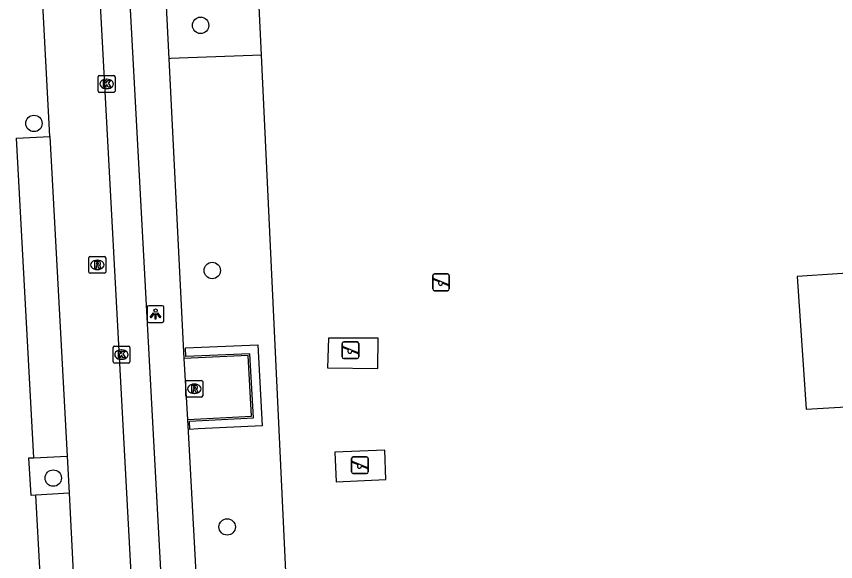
# Model space of a CAD drawing. Extents: x 158087 to 159494, y 382905 to 383981.
# Drawn here: x 158670.12 to 158718.97, y 383460.29 to 383492.81 of the extents above; entities that cross this region are included whole.
import ezdxf

# ---------------------------------------------------------------- set-up
doc = ezdxf.new("R2010")
doc.units = 0
for name, color, linetype in [('IMGEO_Boom', 7, 'Continuous'), ('IMGEO_Groenvoorziening', 7, 'Continuous'), ('IMGEO_Haag', 7, 'Continuous'), ('IMGEO_Hek', 7, 'Continuous'), ('IMGEO_Kolk', 7, 'Continuous'), ('IMGEO_Lichtpunt', 7, 'Continuous'), ('IMGEO_Parkeervlak_open', 7, 'Continuous'), ('IMGEO_Rijbaan_lokaal_open', 7, 'Continuous'), ('IMGEO_Rioolput', 7, 'Continuous'), ('IMGEO_Speelvoorziening', 7, 'Continuous'), ('IMGEO_Voetpad_open', 7, 'Continuous')]:
    doc.layers.add(name, color=color, linetype=linetype)

msp = doc.modelspace()

# ---------------------------------------------------------------- linework, layer by layer
at = {"layer": 'IMGEO_Boom'}
for centre in [(158681.105, 383492.279), (158671.166, 383486.427), (158681.798, 383477.654), (158672.316, 383465.269), (158682.689, 383462.359)]:
    msp.add_circle(centre, 0.489, dxfattribs=at)
at = {"layer": 'IMGEO_Groenvoorziening'}
for points in [[(158684.731, 383490.506), (158683.965, 383506.714), (158692.273, 383513.247), (158691.131, 383514.699)], [(158684.731, 383490.506), (158679.835, 383490.315), (158679.335, 383490.295), (158679.235, 383490.291)], [(158686.843, 383445.786), (158684.731, 383490.506)], [(158723.901, 383477.769), (158716.678, 383477.3), (158717.217, 383469.384), (158724.35, 383469.797), (158723.901, 383477.769)], [(158691.695, 383473.615), (158688.723, 383473.627), (158688.676, 383471.842), (158691.681, 383471.808), (158691.695, 383473.615)], [(158692.098, 383466.941), (158689.109, 383466.827), (158689.188, 383465.054), (158692.145, 383465.178), (158692.098, 383466.941)]]:
    msp.add_lwpolyline(points, dxfattribs=at)
at = {"layer": 'IMGEO_Haag'}
msp.add_lwpolyline([(158680.966, 383468.2), (158680.465, 383468.173), (158680.439, 383468.675), (158684.253, 383468.862), (158684.045, 383472.693), (158680.228, 383472.517), (158680.202, 383473.035), (158684.517, 383473.215), (158684.779, 383468.387), (158680.966, 383468.2)], dxfattribs=at)
at = {"layer": 'IMGEO_Hek'}
msp.add_lwpolyline([(158721.882, 383536.526), (158722.472, 383536.99), (158728.916, 383528.2), (158730.109, 383503.121), (158730.202, 383501.168), (158730.631, 383492.144), (158730.95, 383485.444), (158733.043, 383446.788), (158734.075, 383427.729), (158734.64, 383417.304), (158721.269, 383421.648), (158719.842, 383422.111), (158718.224, 383422.637), (158687.459, 383432.748), (158686.843, 383445.786), (158684.731, 383490.506), (158683.965, 383506.714), (158692.273, 383513.247), (158691.131, 383514.699)], dxfattribs=at)
at = {"layer": 'IMGEO_Kolk'}
for p, q in [((158675.001, 383488.357), (158675.001, 383489.209)), ((158675.076, 383489.283), (158675.928, 383489.283)), ((158676.002, 383489.209), (158676.002, 383488.357)), ((158675.489, 383489.063), (158675.514, 383489.063)), ((158675.928, 383488.283), (158675.076, 383488.283)), ((158675.512, 383488.503), (158675.487, 383488.503)), ((158675.885, 383472.21), (158675.885, 383473.062)), ((158675.96, 383473.136), (158676.812, 383473.136)), ((158676.886, 383473.062), (158676.886, 383472.21)), ((158676.373, 383472.916), (158676.398, 383472.916)), ((158676.812, 383472.136), (158675.96, 383472.136)), ((158676.396, 383472.356), (158676.371, 383472.356))]:
    msp.add_line(p, q, dxfattribs=at)
for points in [[(158675.001, 383488.357), (158675.001, 383489.209)], [(158675.076, 383489.283), (158675.928, 383489.283)], [(158676.002, 383489.209), (158676.002, 383488.357)], [(158675.322, 383488.983), (158675.445, 383488.983), (158675.445, 383488.832), (158675.575, 383488.983), (158675.739, 383488.983), (158675.593, 383488.832), (158675.746, 383488.583), (158675.594, 383488.583), (158675.509, 383488.747), (158675.445, 383488.68), (158675.445, 383488.583), (158675.322, 383488.583), (158675.322, 383488.983)], [(158675.928, 383488.283), (158675.076, 383488.283)], [(158675.885, 383472.21), (158675.885, 383473.062)], [(158675.96, 383473.136), (158676.812, 383473.136)], [(158676.886, 383473.062), (158676.886, 383472.21)], [(158676.206, 383472.836), (158676.329, 383472.836), (158676.329, 383472.685), (158676.459, 383472.836), (158676.623, 383472.836), (158676.477, 383472.685), (158676.63, 383472.436), (158676.478, 383472.436), (158676.393, 383472.6), (158676.329, 383472.533), (158676.329, 383472.436), (158676.206, 383472.436), (158676.206, 383472.836)], [(158676.812, 383472.136), (158675.96, 383472.136)]]:
    msp.add_lwpolyline(points, dxfattribs=at)
for centre, start, end in [((158675.078, 383489.207), 91.552, 178.448), ((158675.078, 383489.207), 91.552, 178.448), ((158675.926, 383489.207), 1.552, 88.448), ((158675.926, 383489.207), 1.552, 88.448), ((158675.078, 383488.359), 181.552, 268.448), ((158675.078, 383488.359), 181.552, 268.448), ((158675.926, 383488.359), 271.552, 358.448), ((158675.926, 383488.359), 271.552, 358.448), ((158675.962, 383473.06), 91.552, 178.448), ((158675.962, 383473.06), 91.552, 178.448), ((158676.81, 383473.06), 1.552, 88.448), ((158676.81, 383473.06), 1.552, 88.448), ((158675.962, 383472.212), 181.552, 268.448), ((158675.962, 383472.212), 181.552, 268.448), ((158676.81, 383472.212), 271.552, 358.448), ((158676.81, 383472.212), 271.552, 358.448)]:
    msp.add_arc(centre, 0.0765, start, end, dxfattribs=at)
for centre, major_axis, ratio, start_param, end_param in [((158675.488, 383488.783), (-0.387, 0.002), 0.722429, 4.712389, 7.853982), ((158675.513, 383488.783), (-0.39, 0.002), 0.717154, 1.570796, 4.712389), ((158676.372, 383472.636), (-0.387, 0.002), 0.722429, 4.712389, 7.853982), ((158676.397, 383472.636), (-0.39, 0.002), 0.717154, 1.570796, 4.712389)]:
    msp.add_ellipse(centre, major_axis=major_axis, ratio=ratio, start_param=start_param, end_param=end_param, dxfattribs=at)
at = {"layer": 'IMGEO_Lichtpunt'}
for p, q in [((158677.918, 383475.461), (158677.918, 383474.654)), ((158677.918, 383475.461), (158677.918, 383474.654)), ((158678.82, 383475.556), (158678.012, 383475.556)), ((158678.82, 383475.556), (158678.012, 383475.556)), ((158678.914, 383474.654), (158678.914, 383475.461)), ((158678.914, 383474.654), (158678.914, 383475.461)), ((158678.012, 383474.56), (158678.82, 383474.56)), ((158678.012, 383474.56), (158678.82, 383474.56))]:
    msp.add_line(p, q, dxfattribs=at)
for points in [[(158678.292, 383475.125), (158678.331, 383475.097), (158678.143, 383474.835), (158678.105, 383474.862), (158678.292, 383475.125)], [(158678.394, 383475.077), (158678.441, 383475.077), (158678.441, 383474.755), (158678.394, 383474.755), (158678.394, 383475.077)], [(158678.504, 383475.097), (158678.542, 383475.124), (158678.729, 383474.862), (158678.69, 383474.834), (158678.504, 383475.097)]]:
    msp.add_lwpolyline(points, dxfattribs=at)
msp.add_circle((158678.417, 383475.259), 0.0994, dxfattribs=at)
for centre, start, end in [((158678.012, 383475.461), 90, 180), ((158678.012, 383475.461), 90, 180), ((158678.82, 383475.461), 0, 90), ((158678.82, 383475.461), 0, 90), ((158678.012, 383474.654), 180, 270), ((158678.012, 383474.654), 180, 270), ((158678.82, 383474.654), 270, 0), ((158678.82, 383474.654), 270, 360)]:
    msp.add_arc(centre, 0.0946, start, end, dxfattribs=at)
at = {"layer": 'IMGEO_Parkeervlak_open'}
for points in [[(158671.151, 383466.481), (158673.142, 383466.585)], [(158673.264, 383464.371), (158671.28, 383464.247)]]:
    msp.add_lwpolyline(points, dxfattribs=at)
at = {"layer": 'IMGEO_Rijbaan_lokaal_open'}
for points in [[(158674.312, 383508.257), (158677.437, 383450.382)], [(158672.118, 383485.65), (158671.633, 383494.676)], [(158672.118, 383485.65), (158673.142, 383466.585)], [(158673.142, 383466.585), (158673.264, 383464.371)], [(158673.264, 383464.371), (158673.5, 383459.634)]]:
    msp.add_lwpolyline(points, dxfattribs=at)
at = {"layer": 'IMGEO_Rioolput'}
for p, q in [((158674.444, 383477.564), (158674.444, 383478.416)), ((158674.519, 383478.49), (158675.371, 383478.49)), ((158675.445, 383478.416), (158675.445, 383477.564)), ((158674.932, 383478.27), (158674.957, 383478.27)), ((158675.371, 383477.49), (158674.519, 383477.49)), ((158674.955, 383477.71), (158674.93, 383477.71)), ((158680.304, 383471.099), (158681.156, 383471.099)), ((158680.229, 383470.173), (158680.229, 383471.025)), ((158680.717, 383470.879), (158680.742, 383470.879)), ((158681.23, 383471.025), (158681.23, 383470.173)), ((158681.156, 383470.099), (158680.304, 383470.099)), ((158680.74, 383470.319), (158680.715, 383470.319))]:
    msp.add_line(p, q, dxfattribs=at)
for points in [[(158674.444, 383477.564), (158674.444, 383478.416)], [(158674.519, 383478.49), (158675.371, 383478.49)], [(158675.445, 383478.416), (158675.445, 383477.564)], [(158675.033, 383478.188), (158674.781, 383478.19), (158674.781, 383477.79)], [(158674.781, 383477.79), (158674.905, 383477.79), (158674.905, 383477.952), (158674.916, 383477.952)], [(158674.959, 383478.109), (158674.905, 383478.109), (158674.905, 383478.028)], [(158674.905, 383478.028), (158674.957, 383478.028)], [(158674.963, 383477.923), (158675.034, 383477.79), (158675.174, 383477.79), (158675.109, 383477.916)], [(158675.371, 383477.49), (158674.519, 383477.49)], [(158680.304, 383471.099), (158681.156, 383471.099)], [(158680.229, 383470.173), (158680.229, 383471.025)], [(158680.818, 383470.797), (158680.566, 383470.799), (158680.566, 383470.399)], [(158680.566, 383470.399), (158680.69, 383470.399), (158680.69, 383470.561), (158680.701, 383470.561)], [(158680.744, 383470.718), (158680.69, 383470.718), (158680.69, 383470.637)], [(158680.69, 383470.637), (158680.742, 383470.637)], [(158681.23, 383471.025), (158681.23, 383470.173)], [(158681.156, 383470.099), (158680.304, 383470.099)], [(158680.748, 383470.532), (158680.819, 383470.399), (158680.959, 383470.399), (158680.894, 383470.525)]]:
    msp.add_lwpolyline(points, dxfattribs=at)
for centre, radius, start, end in [((158674.521, 383478.414), 0.0765, 91.552, 178.448), ((158674.521, 383478.414), 0.0765, 91.552, 178.448), ((158675.369, 383478.414), 0.0765, 1.552, 88.448), ((158675.369, 383478.414), 0.0765, 1.552, 88.448), ((158674.915, 383477.899), 0.0533, 26.0293, 88.6989), ((158674.941, 383478.217), 0.19, 274.7715, 282.9687), ((158674.965, 383478.013), 0.0964, 77.0061, 93.1865), ((158674.979, 383478.07), 0.0378, 276.6634, 79.6772), ((158675.032, 383478.078), 0.109, 350.3612, 89.416), ((158675.03, 383478.078), 0.112, 277.5842, 350.9817), ((158675.014, 383477.863), 0.108, 29.5134, 73.7905), ((158674.521, 383477.566), 0.0765, 181.552, 268.448), ((158674.521, 383477.566), 0.0765, 181.552, 268.448), ((158675.369, 383477.566), 0.0765, 271.552, 358.448), ((158675.369, 383477.566), 0.0765, 271.552, 358.448), ((158680.306, 383471.023), 0.0765, 91.552, 178.448), ((158680.306, 383471.023), 0.0765, 91.552, 178.448), ((158681.154, 383471.023), 0.0765, 1.552, 88.448), ((158681.154, 383471.023), 0.0765, 1.552, 88.448), ((158680.7, 383470.508), 0.0533, 26.0293, 88.6989), ((158680.726, 383470.826), 0.19, 274.7715, 282.9687), ((158680.75, 383470.622), 0.0964, 77.0061, 93.1865), ((158680.764, 383470.679), 0.0378, 276.6634, 79.6772), ((158680.817, 383470.687), 0.109, 350.3612, 89.416), ((158680.815, 383470.687), 0.112, 277.5842, 350.9817), ((158680.799, 383470.472), 0.108, 29.5134, 73.7905), ((158680.306, 383470.175), 0.0765, 181.552, 268.448), ((158680.306, 383470.175), 0.0765, 181.552, 268.448), ((158681.154, 383470.175), 0.0765, 271.552, 358.448), ((158681.154, 383470.175), 0.0765, 271.552, 358.448)]:
    msp.add_arc(centre, radius, start, end, dxfattribs=at)
for centre, major_axis, ratio, start_param, end_param in [((158674.931, 383477.99), (-0.387, 0.002), 0.722429, 4.712389, 7.853982), ((158674.956, 383477.99), (-0.39, 0.002), 0.717154, 1.570796, 4.712389), ((158680.716, 383470.599), (-0.387, 0.002), 0.722429, 4.712389, 7.853982), ((158680.741, 383470.599), (-0.39, 0.002), 0.717154, 1.570796, 4.712389)]:
    msp.add_ellipse(centre, major_axis=major_axis, ratio=ratio, start_param=start_param, end_param=end_param, dxfattribs=at)
at = {"layer": 'IMGEO_Speelvoorziening'}
for p, q in [((158695.047, 383477.452), (158695.837, 383477.452)), ((158695.837, 383477.452), (158695.047, 383477.452)), ((158694.947, 383476.552), (158694.947, 383477.352)), ((158694.947, 383477.352), (158694.947, 383476.552)), ((158695.33, 383476.98), (158694.991, 383477.117)), ((158695.016, 383477.177), (158695.892, 383476.824)), ((158695.937, 383477.352), (158695.937, 383476.552)), ((158695.937, 383476.552), (158695.937, 383477.352)), ((158695.837, 383476.452), (158695.047, 383476.452)), ((158695.047, 383476.452), (158695.837, 383476.452)), ((158695.868, 383476.764), (158695.528, 383476.901)), ((158689.542, 383472.499), (158689.542, 383473.299)), ((158689.542, 383473.299), (158689.542, 383472.499)), ((158689.925, 383472.927), (158689.586, 383473.064)), ((158689.611, 383473.124), (158690.487, 383472.771)), ((158689.642, 383473.399), (158690.432, 383473.399)), ((158690.432, 383473.399), (158689.642, 383473.399)), ((158690.532, 383473.299), (158690.532, 383472.499)), ((158690.532, 383472.499), (158690.532, 383473.299)), ((158690.463, 383472.711), (158690.123, 383472.848)), ((158690.432, 383472.399), (158689.642, 383472.399)), ((158689.642, 383472.399), (158690.432, 383472.399)), ((158690.111, 383465.636), (158690.111, 383466.436)), ((158690.111, 383466.436), (158690.111, 383465.636)), ((158690.494, 383466.064), (158690.155, 383466.201)), ((158690.18, 383466.261), (158691.056, 383465.908)), ((158690.211, 383466.536), (158691.001, 383466.536)), ((158691.001, 383466.536), (158690.211, 383466.536)), ((158691.101, 383466.436), (158691.101, 383465.636)), ((158691.101, 383465.636), (158691.101, 383466.436)), ((158691.032, 383465.848), (158690.692, 383465.985)), ((158691.001, 383465.536), (158690.211, 383465.536)), ((158690.211, 383465.536), (158691.001, 383465.536))]:
    msp.add_line(p, q, dxfattribs=at)
for centre, radius, start, end in [((158695.047, 383477.352), 0.1, 90, 180), ((158695.047, 383477.352), 0.1, 90, 180), ((158695.837, 383477.352), 0.1, 0, 90), ((158695.837, 383477.352), 0.1, 360, 90), ((158695.004, 383477.147), 0.0327, 68.078, 248.078), ((158695.409, 383476.89), 0.12, 130.9928, 5.1632), ((158695.047, 383476.552), 0.1, 180, 270), ((158695.047, 383476.552), 0.1, 180, 270), ((158695.837, 383476.552), 0.1, 270, 0), ((158695.837, 383476.552), 0.1, 270, 0), ((158695.88, 383476.794), 0.0327, 248.078, 68.078), ((158689.642, 383473.299), 0.1, 90, 180), ((158689.642, 383473.299), 0.1, 90, 180), ((158689.599, 383473.094), 0.0327, 68.078, 248.078), ((158690.432, 383473.299), 0.1, 0, 90), ((158690.432, 383473.299), 0.1, 360, 90), ((158690.004, 383472.837), 0.12, 130.9928, 5.1632), ((158690.475, 383472.741), 0.0327, 248.078, 68.078), ((158689.642, 383472.499), 0.1, 180, 270), ((158689.642, 383472.499), 0.1, 180, 270), ((158690.432, 383472.499), 0.1, 270, 0), ((158690.432, 383472.499), 0.1, 270, 0), ((158690.211, 383466.436), 0.1, 90, 180), ((158690.211, 383466.436), 0.1, 90, 180), ((158690.168, 383466.231), 0.0327, 68.078, 248.078), ((158691.001, 383466.436), 0.1, 0, 90), ((158691.001, 383466.436), 0.1, 360, 90), ((158690.573, 383465.974), 0.12, 130.9928, 5.1632), ((158691.044, 383465.878), 0.0327, 248.078, 68.078), ((158690.211, 383465.636), 0.1, 180, 270), ((158690.211, 383465.636), 0.1, 180, 270), ((158691.001, 383465.636), 0.1, 270, 0), ((158691.001, 383465.636), 0.1, 270, 0)]:
    msp.add_arc(centre, radius, start, end, dxfattribs=at)
at = {"layer": 'IMGEO_Voetpad_open'}
for points in [[(158676.089, 383508.344), (158679.174, 383451.328)], [(158679.235, 383490.291), (158678.344, 383508.051)], [(158680.133, 383472.413), (158679.235, 383490.291)], [(158671.151, 383466.481), (158670.119, 383485.551), (158672.118, 383485.65)], [(158680.334, 383468.77), (158684.148, 383468.957), (158683.95, 383472.588), (158680.133, 383472.413)], [(158680.334, 383468.77), (158680.133, 383472.413)], [(158681.589, 383445.672), (158680.334, 383468.77)], [(158671.28, 383464.247), (158670.992, 383464.236), (158670.857, 383466.473), (158671.151, 383466.481)], [(158671.536, 383459.513), (158671.28, 383464.247)]]:
    msp.add_lwpolyline(points, dxfattribs=at)

doc.saveas('drawing.dxf')
